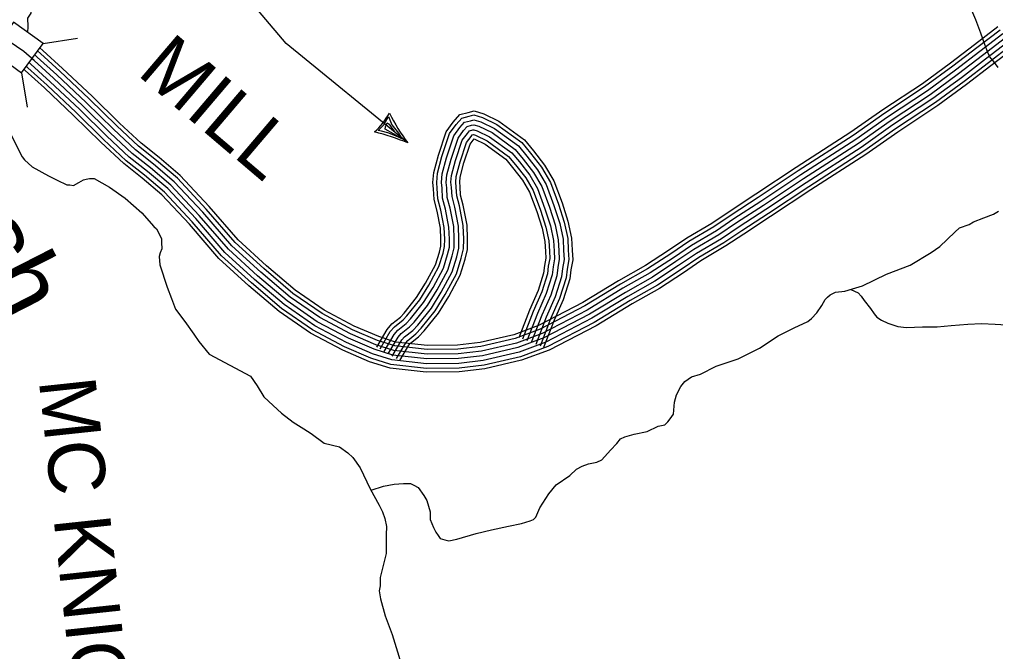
# Model space of a CAD drawing. Extents: x 1551132 to 1791609, y 378168 to 563823.
# Drawn here: x 1689511 to 1695891, y 420600 to 424730 of the extents above; entities that cross this region are included whole.
import ezdxf

# ---------------------------------------------------------------- set-up
doc = ezdxf.new("R2010")
doc.units = 0
for name, color, linetype in [('DESIGN - DRAINAGE - Bridges and Cross Drains Size Text', 7, 'Continuous'), ('DESIGN - ROW - Right-of-Way and Easement Labels', 7, 'Continuous'), ('DESIGN - TRANSPORTATION - Text', 7, 'Continuous'), ('SURVEY - CONTOURS - Index with Text', 7, 'Continuous'), ('SURVEY - DRAINAGE - Storm Sewer', 7, 'Continuous'), ('SURVEY - TRANSPORTATION - Roads', 7, 'Continuous')]:
    doc.layers.add(name, color=color, linetype=linetype)

msp = doc.modelspace()

# ---------------------------------------------------------------- linework, layer by layer
at = {"layer": 'DESIGN - ROW - Right-of-Way and Easement Labels'}
for p, q in [((1691891.61, 424042.048), (1691922.885, 424096.933)), ((1691902.835, 424029.006), (1691913.51, 424054.399)), ((1691913.51, 424054.399), (1691926.451, 424046.848)), ((1691922.885, 424096.933), (1691944.517, 424040.682)), ((1691856.036, 424003.989), (1691891.61, 424042.048)), ((1691876.727, 424001.139), (1691856.036, 424003.989)), ((1691919.601, 423988.797), (1691876.727, 424001.139)), ((1691900.285, 424012.172), (1691902.835, 424029.006)), ((1692010.624, 423951.863), (1691900.285, 424012.172)), ((1691968.542, 423970.363), (1691919.601, 423988.797)), ((1691926.451, 424046.848), (1691945.426, 424019.648)), ((1691944.517, 424040.682), (1691989.3, 423986.313)), ((1691945.426, 424019.648), (1691960.634, 423999.58)), ((1692021.215, 423944.821), (1691968.542, 423970.363)), ((1691989.3, 423986.313), (1692010.624, 423951.863))]:
    msp.add_line(p, q, dxfattribs=at)
msp.add_lwpolyline([(1692048.756, 423922.903), (1691254.742, 424573.037), (1690603.616, 425343.065)], dxfattribs=at)
for centre, radius, start, end in [((1691467.858, 424382.832), 532.301, 313.2024389, 330.0608361), ((1693165.405, 424744.595), 1386.379, 206.9082472, 216.3467861), ((1691452.658, 422489.702), 1552.246, 67.4170028, 75.8447806)]:
    msp.add_arc(centre, radius, start, end, dxfattribs=at)
at = {"layer": 'DESIGN - TRANSPORTATION - Text'}
for points in [[(1695907.75, 424415.768), (1695884.117, 424448.094), (1695854.551, 424486.512), (1695840.876, 424514.721), (1695821.477, 424567.022), (1695794.311, 424639.457), (1695763.336, 424727.951), (1695736.029, 424788.37), (1695718.471, 424826.637), (1695686.838, 424859.071), (1695649.131, 424885.572), (1695629.381, 424907.839), (1695619.548, 424921.981), (1695609.865, 424950.14), (1695614.198, 424978.116), (1695614.823, 425032.184), (1695477.243, 425210.164), (1695284.323, 425455.762)], [(1689476.859, 425214.119), (1689585.573, 424991.18), (1689606.947, 424872.044), (1689582.523, 424814.001), (1689585.573, 424771.233), (1689563.348, 424738.432), (1689564.715, 424684.339), (1689564.273, 424645.871)], [(1689430.693, 424449.016), (1689429.168, 424450.258), (1689360.153, 424340.438), (1689349.728, 424181.092), (1689528.007, 423831.925)], [(1689528.007, 423831.925), (1689542.79, 423812.199), (1689594.289, 423767.507), (1689699.636, 423708.13), (1689757.318, 423679.379), (1689820.984, 423648.554), (1689840.983, 423648.304), (1689864.966, 423646.004), (1689899.207, 423665.612), (1689929.398, 423681.254), (1689947.472, 423687.046), (1689969.522, 423690.771), (1689999.529, 423690.405), (1690098.919, 423635.103), (1690202.1, 423561.735), (1690311.03, 423466.274), (1690390.02, 423377.18), (1690405.836, 423360.963), (1690421.511, 423332.729), (1690439.094, 423296.47), (1690438.811, 423272.444), (1690442.327, 423230.343), (1690430.019, 423204.459), (1690423.736, 423180.508), (1690429.111, 423126.365), (1690475.418, 422979.603), (1690504.584, 422907.151), (1690531.775, 422836.724), (1690590.848, 422755.889), (1690649.905, 422673.053), (1690683.355, 422624.577), (1690749.961, 422543.117), (1691021.196, 422398.405)], [(1691809.403, 421653.169), (1691890.526, 421679.728), (1691960.707, 421692.878), (1692020.789, 421698.145), (1692066.797, 421697.578), (1692088.679, 421687.295), (1692116.504, 421670.928), (1692153.903, 421618.401), (1692173.536, 421586.117), (1692194.677, 421511.757), (1692196.094, 421461.681), (1692217.493, 421409.346), (1692233.143, 421379.112), (1692246.892, 421356.911), (1692260.684, 421338.719), (1692290.6, 421330.336), (1692316.507, 421322.01), (1692370.656, 421333.352), (1692497.153, 421371.845), (1692597.451, 421394.637), (1692707.773, 421419.313), (1692791.996, 421436.297), (1692848.22, 421453.622), (1692870.344, 421463.364), (1692886.511, 421477.181), (1692913.235, 421538.933), (1692970.317, 421630.352), (1693019.008, 421687.82), (1693107.747, 421748.805), (1693152.246, 421790.315), (1693188.487, 421809.89), (1693230.678, 421825.391), (1693284.827, 421836.741), (1693317.026, 421852.366), (1693373.783, 421915.743), (1693416.299, 421959.278), (1693440.656, 421989.02), (1693468.822, 422002.687), (1693529.046, 422019.971), (1693613.269, 422036.955), (1693685.709, 422072.106), (1693729.833, 422081.573), (1693748.066, 422101.373), (1693764.282, 422119.199), (1693786.657, 422150.958), (1693793.573, 422228.976), (1693806.131, 422276.886), (1693834.764, 422330.604), (1693859.172, 422364.347), (1693903.529, 422393.839), (1693961.744, 422411.14), (1694064.4, 422463.949), (1694209.005, 422512.226), (1694347.877, 422582.603), (1694470.857, 422663.197), (1694575.48, 422713.973), (1694664.011, 422756.932), (1694688.252, 422776.658), (1694722.677, 422812.284), (1694755.243, 422859.944), (1694777.717, 422899.72), (1694791.9, 422915.562), (1694810.091, 422931.362), (1694844.307, 422948.963), (1694906.389, 422954.204), (1694956.588, 422969.605), (1695020.836, 422988.839), (1695177.774, 423064.999), (1695332.529, 423125.167), (1695469.534, 423207.586), (1695526.008, 423246.946), (1695625.122, 423339.84), (1695655.455, 423367.507), (1695717.754, 423390.766), (1695747.97, 423408.417), (1695814.285, 423433.634), (1695878.575, 423456.868), (1695910.816, 423476.502)], [(1694944.422, 422965.871), (1694992.295, 422943.129), (1695012.062, 422922.862), (1695031.719, 422892.578), (1695073.143, 422842.002), (1695096.726, 422805.659), (1695114.501, 422785.417), (1695146.275, 422765), (1695188.049, 422744.457), (1695251.823, 422723.64), (1695309.763, 422716.915), (1695413.86, 422721.64), (1695509.9, 422722.457), (1695602.014, 422729.332), (1695710.145, 422738.007), (1695800.235, 422742.899), (1695888.208, 422737.807), (1696034.163, 422729.999)], [(1691021.196, 422398.405), (1691063.87, 422334.778), (1691109.069, 422264.134), (1691168.426, 422207.325), (1691223.85, 422156.573), (1691299.19, 422097.572), (1691370.713, 422054.629), (1691418.379, 422024.003), (1691501.668, 421960.893), (1691603.433, 421937.609), (1691656.998, 421898.9), (1691690.631, 421866.441), (1691737.871, 421799.773), (1691804.303, 421662.769), (1691861.076, 421555.933), (1691884.568, 421511.582), (1691900.084, 421469.339), (1691909.475, 421417.154), (1691908.825, 421361.086), (1691907.425, 421240.95), (1691886.392, 421153.089), (1691867.576, 421083.237), (1691868.943, 421029.144), (1691862.551, 420995.177), (1691869.943, 420943.017)], [(1691869.943, 420943.017), (1691900.667, 420832.497), (1691947.257, 420709.761), (1691989.631, 420569.057), (1692022.28, 420452.504), (1692068.571, 420303.733), (1692106.803, 420151.063), (1692141.461, 420034.485), (1692154.719, 419970.233), (1692154.319, 419936.199), (1692161.36, 419854.005), (1692154.527, 419781.995), (1692155.919, 419729.91), (1692165.527, 419695.743), (1692184.893, 419641.433), (1692208.392, 419597.09), (1692275.566, 419524.163), (1692356.555, 419435.044), (1692477.436, 419335.425)]]:
    msp.add_lwpolyline(points, dxfattribs=at)
at = {"layer": 'SURVEY - CONTOURS - Index with Text'}
for points in [[(1695938.449, 424635.441), (1695787.802, 424519.763), (1695630.481, 424399.218), (1695445.56, 424263.356), (1695185.475, 424091.659), (1694977.663, 423945.455), (1694618.83, 423714.641), (1694356.369, 423540.728), (1694180.723, 423426.125), (1694066.242, 423349.448), (1693902.821, 423252.77), (1693785.14, 423173.318), (1693632.777, 423073.249), (1693455.806, 422972.996), (1693222.27, 422831.217), (1692926.61, 422677.113), (1692759.356, 422615.528), (1692531.595, 422562.851), (1692378.315, 422544.684), (1692175.195, 422542.651), (1691957.725, 422566.234), (1691840.111, 422604.052), (1691674.806, 422674.671), (1691473.953, 422781.323), (1691279.399, 422915.51), (1691087.962, 423078.256), (1690898.766, 423250.769), (1690709.079, 423469.991), (1690522.759, 423669.813), (1690387.562, 423784.849), (1690268.64, 423877.701), (1690124.768, 424012.097), (1689945.931, 424188.034), (1689754.585, 424368.581), (1689626.805, 424484.417), (1689610.572, 424498.509)], [(1695920.724, 424660.916), (1695768.936, 424544.355), (1695611.882, 424424.01), (1695427.836, 424288.798), (1695168.008, 424117.277), (1694960.347, 423971.181), (1694601.888, 423740.6), (1694339.344, 423566.637), (1694163.632, 423451.992), (1694049.718, 423375.69), (1693886.238, 423278.987), (1693767.958, 423199.127), (1693616.611, 423099.716), (1693440.115, 422999.738), (1693207.046, 422858.243), (1692914.036, 422705.514), (1692750.473, 422645.287), (1692526.261, 422593.435), (1692376.332, 422575.668), (1692176.711, 422573.668), (1691964.208, 422596.719), (1691850.969, 422633.12), (1691688.189, 422702.663), (1691490.069, 422807.857), (1691298.29, 422940.144), (1691108.445, 423101.531), (1690921.008, 423272.436), (1690732.145, 423490.717), (1690544.208, 423692.263), (1690407.153, 423808.883), (1690288.798, 423901.294), (1690146.226, 424034.472), (1689967.439, 424210.36), (1689775.635, 424391.34), (1689647.38, 424507.609), (1689628.372, 424524.11)], [(1695906.025, 424682.05), (1695753.287, 424564.764), (1695596.44, 424444.585), (1695413.128, 424309.907), (1695153.526, 424138.536), (1694945.989, 423992.523), (1694587.83, 423762.134), (1694325.211, 423588.121), (1694149.449, 423473.443), (1694036.001, 423397.457), (1693872.488, 423300.73), (1693753.708, 423220.528), (1693603.203, 423121.675), (1693427.107, 423021.922), (1693194.421, 422880.66), (1692903.611, 422729.081), (1692743.106, 422669.979), (1692521.836, 422618.811), (1692374.682, 422601.369), (1692177.978, 422599.402), (1691969.583, 422622.003), (1691859.969, 422657.245), (1691699.289, 422725.889), (1691503.444, 422829.875), (1691313.957, 422960.578), (1691125.444, 423120.832), (1690939.457, 423290.42), (1690751.278, 423507.9), (1690562.008, 423710.889), (1690423.403, 423828.817), (1690305.522, 423920.861), (1690164.026, 424053.039), (1689985.28, 424228.886), (1689793.093, 424410.224), (1689664.446, 424526.843), (1689644.221, 424544.402)], [(1695956.174, 424609.965), (1695806.669, 424495.162), (1695649.089, 424374.417), (1695463.285, 424237.913), (1695202.933, 424066.042), (1694994.971, 423919.73), (1694635.779, 423688.682), (1694373.402, 423514.827), (1694197.823, 423400.266), (1694082.775, 423323.205), (1693919.396, 423226.561), (1693802.323, 423147.517), (1693648.944, 423046.773), (1693471.489, 422946.254), (1693237.495, 422804.191), (1692939.177, 422648.704), (1692768.239, 422585.76), (1692536.928, 422532.267), (1692380.298, 422513.7), (1692173.67, 422511.633), (1691951.241, 422535.759), (1691829.253, 422574.976), (1691661.423, 422646.678), (1691457.828, 422754.781), (1691260.516, 422890.876), (1691067.471, 423054.989), (1690876.525, 423229.093), (1690686.013, 423449.274), (1690501.309, 423647.362), (1690367.971, 423760.815), (1690248.482, 423854.109), (1690103.319, 423989.713), (1689924.423, 424165.709), (1689733.536, 424345.822), (1689606.231, 424461.225), (1689538.574, 424519.968), (1689401.061, 424615.429)], [(1695973.898, 424584.489), (1695825.535, 424470.561), (1695667.697, 424349.616), (1695481.01, 424212.471), (1695220.391, 424040.425), (1695012.279, 423894.004), (1694652.729, 423662.723), (1694390.435, 423488.927), (1694214.922, 423374.407), (1694099.308, 423296.963), (1693935.97, 423200.352), (1693819.506, 423121.717), (1693665.11, 423020.297), (1693487.172, 422919.511), (1693252.719, 422777.166), (1692951.743, 422620.295), (1692777.122, 422555.993), (1692542.261, 422501.683), (1692382.281, 422482.716), (1692172.145, 422480.616), (1691944.758, 422505.283), (1691818.395, 422545.901), (1691648.04, 422618.686), (1691441.703, 422728.238), (1691241.633, 422866.242), (1691046.98, 423031.721), (1690854.284, 423207.417), (1690662.947, 423428.557), (1690479.86, 423624.912), (1690348.38, 423736.781), (1690228.324, 423830.517), (1690081.869, 423967.329), (1689902.915, 424143.383), (1689712.486, 424323.063), (1689585.656, 424438.032), (1689574.006, 424448.149)], [(1695956.174, 424609.965), (1695806.669, 424495.162), (1695649.089, 424374.417), (1695463.285, 424237.913), (1695202.933, 424066.042), (1694994.971, 423919.73), (1694635.779, 423688.682), (1694373.402, 423514.827), (1694197.823, 423400.266), (1694082.775, 423323.205), (1693919.396, 423226.561), (1693802.323, 423147.517), (1693648.944, 423046.773), (1693471.489, 422946.254), (1693237.495, 422804.191), (1692939.177, 422648.704), (1692768.239, 422585.76), (1692536.928, 422532.267), (1692380.298, 422513.7), (1692173.67, 422511.633), (1691951.241, 422535.759), (1691829.253, 422574.976), (1691661.423, 422646.678), (1691457.828, 422754.781), (1691260.516, 422890.876), (1691067.471, 423054.989), (1690876.525, 423229.093), (1690686.013, 423449.274), (1690501.309, 423647.362), (1690367.971, 423760.815), (1690248.482, 423854.109), (1690103.319, 423989.713), (1689924.423, 424165.709), (1689733.536, 424345.822), (1689606.231, 424461.225), (1689592.423, 424473.217)], [(1696005.756, 424538.705), (1695859.442, 424426.352), (1695701.138, 424305.049), (1695512.875, 424166.736), (1695251.773, 423994.374), (1695043.395, 423847.77), (1694683.186, 423616.063), (1694421.042, 423442.367), (1694245.646, 423327.922), (1694129.016, 423249.803), (1693965.77, 423153.243), (1693850.389, 423075.34), (1693694.167, 422972.721), (1693515.372, 422871.443), (1693280.077, 422728.598), (1692974.342, 422569.243), (1692793.088, 422502.5), (1692551.844, 422446.707), (1692385.848, 422427.031), (1692169.411, 422424.864), (1691933.108, 422450.498), (1691798.887, 422493.649), (1691623.991, 422568.368), (1691412.729, 422680.546), (1691207.684, 422821.974), (1691010.155, 422989.895), (1690814.31, 423168.466), (1690621.498, 423391.314), (1690441.302, 423584.561), (1690313.172, 423693.588), (1690192.092, 423788.116), (1690043.303, 423927.103), (1689864.258, 424103.257), (1689674.654, 424282.153), (1689548.682, 424396.348), (1689541.39, 424402.673)], [(1695991.623, 424559.014), (1695844.401, 424445.969), (1695686.296, 424324.824), (1695498.734, 424187.029), (1695237.857, 424014.807), (1695029.595, 423868.278), (1694669.67, 423636.764), (1694407.459, 423463.018), (1694232.013, 423348.539), (1694115.833, 423270.721), (1693952.553, 423174.135), (1693836.689, 423095.908), (1693681.276, 422993.83), (1693502.864, 422892.769), (1693267.944, 422750.14), (1692964.318, 422591.894), (1692786.005, 422526.234), (1692547.594, 422471.099), (1692384.265, 422451.732), (1692170.628, 422449.598), (1691938.275, 422474.799), (1691807.536, 422516.833), (1691634.657, 422590.693), (1691425.587, 422701.704), (1691222.742, 422841.608), (1691026.497, 423008.446), (1690832.043, 423185.75), (1690639.881, 423407.831), (1690458.41, 423602.461), (1690328.788, 423712.747), (1690208.166, 423806.925), (1690060.411, 423944.953), (1689881.407, 424121.058), (1689691.437, 424300.304), (1689565.082, 424414.84), (1689556.073, 424422.665)]]:
    msp.add_lwpolyline(points, dxfattribs=at)
at = {"layer": 'SURVEY - DRAINAGE - Storm Sewer'}
for p, q in [((1689664.816, 424572.664), (1689889.149, 424608.228)), ((1689525.196, 424380.486), (1689560.76, 424156.153))]:
    msp.add_line(p, q, dxfattribs=at)
msp.add_lwpolyline([(1689525.196, 424380.486), (1689664.858, 424572.698), (1689472.637, 424712.36), (1689332.983, 424520.139)], close=True, dxfattribs=at)
at = {"layer": 'SURVEY - TRANSPORTATION - Roads'}
for points in [[(1691846.694, 422589.46), (1691914.492, 422704.288), (1691945.05, 422740.164), (1692001.565, 422785.182), (1692025.207, 422809.858), (1692106.846, 422911.994), (1692165.828, 423006.713), (1692229.994, 423126.274), (1692255.751, 423209.493), (1692265.359, 423249.186), (1692265.834, 423293.27), (1692263.035, 423366.881), (1692242.152, 423477.542), (1692221.369, 423553.469), (1692217.636, 423622.879), (1692213.394, 423665.23), (1692219.352, 423730.849), (1692249.027, 423842.293), (1692299.684, 423995.514), (1692346.441, 424058.991), (1692388.774, 424107.942), (1692444.531, 424122.126), (1692482.096, 424132.401), (1692546.27, 424112.709), (1692644.901, 424065.416), (1692811.247, 423944.271), (1692870.371, 423872.111), (1692943.669, 423777.775), (1693003.351, 423675.706), (1693057.291, 423532.027), (1693096.065, 423411.266), (1693119.439, 423301.563), (1693122.948, 423223.044), (1693127.014, 423158.817), (1693114.906, 423094.941), (1693107.698, 423035.906), (1693064.549, 422898.127), (1693005.917, 422763.932), (1692937.11, 422586.777)], [(1691867.977, 422576.893), (1691934.692, 422689.888), (1691962.316, 422722.322), (1692018.265, 422766.881), (1692043.823, 422793.557), (1692127.054, 422897.693), (1692187.228, 422994.321), (1692252.901, 423116.691), (1692279.592, 423202.918), (1692290.042, 423246.102), (1692290.551, 423293.604), (1692287.659, 423369.656), (1692266.26, 423483.109), (1692245.91, 423557.436), (1692242.285, 423624.779), (1692238.219, 423665.347), (1692243.777, 423726.523), (1692272.718, 423835.226), (1692321.917, 423984.014), (1692365.766, 424043.557), (1692402.39, 424085.9), (1692450.839, 424098.225), (1692481.696, 424106.667), (1692537.253, 424089.616), (1692632.176, 424044.107), (1692794.131, 423926.154), (1692851.054, 423856.694), (1692923.153, 423763.891), (1692980.96, 423665.047), (1693033.942, 423523.902), (1693072.149, 423404.89), (1693094.84, 423298.413), (1693098.265, 423221.711), (1693102.148, 423160.367), (1693090.465, 423098.741), (1693083.44, 423041.139), (1693041.358, 422906.794), (1692983.059, 422773.365), (1692914.069, 422595.727)], [(1691894.668, 422561.126), (1691960.025, 422671.821), (1691983.974, 422699.938), (1692039.206, 422743.931), (1692067.172, 422773.115), (1692152.412, 422879.759), (1692214.069, 422978.787), (1692281.626, 423104.665), (1692309.492, 423194.684), (1692321.008, 423242.244), (1692321.558, 423294.029), (1692318.55, 423373.139), (1692296.484, 423490.092), (1692276.684, 423562.419), (1692273.201, 423627.162), (1692269.36, 423665.497), (1692274.409, 423721.09), (1692302.442, 423826.359), (1692349.799, 423969.605), (1692390.007, 424024.19), (1692419.473, 424058.257), (1692458.747, 424068.249), (1692481.205, 424074.391), (1692525.937, 424060.666), (1692616.218, 424017.373), (1692772.673, 423903.437), (1692826.822, 423837.36), (1692897.428, 423746.483), (1692952.86, 423651.68), (1693004.651, 423513.71), (1693042.158, 423396.907), (1693063.991, 423294.462), (1693067.316, 423220.044), (1693070.966, 423162.301), (1693059.824, 423103.516), (1693053.008, 423047.706), (1693012.283, 422917.669), (1692954.401, 422785.182), (1692885.178, 422606.953)], [(1691921.359, 422545.367), (1691985.357, 422653.753), (1692005.632, 422677.554), (1692060.147, 422720.98), (1692090.513, 422752.673), (1692177.761, 422861.826), (1692240.91, 422963.245), (1692310.358, 423092.64), (1692339.391, 423186.443), (1692351.966, 423238.377), (1692352.566, 423294.454), (1692349.441, 423376.623), (1692326.716, 423497.067), (1692307.459, 423567.403), (1692304.117, 423629.538), (1692300.5, 423665.639), (1692305.042, 423715.665), (1692332.158, 423817.501), (1692377.682, 423955.188), (1692414.248, 424004.831), (1692436.547, 424030.615), (1692466.655, 424038.273), (1692480.705, 424042.115), (1692514.629, 424031.707), (1692600.26, 423990.647), (1692751.215, 423880.711), (1692802.589, 423818.018), (1692871.695, 423729.074), (1692924.769, 423638.313), (1692975.368, 423503.518), (1693012.167, 423388.915), (1693033.133, 423290.512), (1693036.358, 423218.369), (1693039.783, 423164.242), (1693029.175, 423108.283), (1693022.583, 423054.273), (1692983.201, 422928.536), (1692925.735, 422797.008), (1692856.279, 422618.178)], [(1691921.359, 422545.367), (1691985.357, 422653.753), (1692005.632, 422677.554), (1692060.147, 422720.98), (1692090.513, 422752.673), (1692177.761, 422861.826), (1692240.91, 422963.245), (1692310.358, 423092.64), (1692339.391, 423186.443), (1692351.966, 423238.377), (1692352.566, 423294.454), (1692349.441, 423376.623), (1692326.716, 423497.067), (1692307.459, 423567.403), (1692304.117, 423629.538), (1692300.5, 423665.639), (1692305.042, 423715.665), (1692332.158, 423817.501), (1692377.682, 423955.188), (1692414.248, 424004.831), (1692436.547, 424030.615), (1692466.655, 424038.273), (1692480.705, 424042.115), (1692514.629, 424031.707), (1692600.26, 423990.647), (1692751.215, 423880.711), (1692802.589, 423818.018), (1692871.695, 423729.074), (1692924.769, 423638.313), (1692975.368, 423503.518), (1693012.167, 423388.915), (1693033.133, 423290.512), (1693036.358, 423218.369), (1693039.783, 423164.242), (1693029.175, 423108.283), (1693022.583, 423054.273), (1692983.201, 422928.536), (1692925.735, 422797.008), (1692856.279, 422618.178)], [(1691948.05, 422529.609), (1692010.69, 422635.686), (1692027.29, 422655.17), (1692081.088, 422698.03), (1692113.854, 422732.231), (1692203.111, 422843.892), (1692267.751, 422947.703), (1692339.091, 423080.615), (1692369.29, 423178.201), (1692382.923, 423234.511), (1692383.573, 423294.879), (1692380.332, 423380.106), (1692356.949, 423504.043), (1692338.233, 423572.386), (1692335.033, 423631.913), (1692331.641, 423665.78), (1692335.675, 423710.24), (1692361.874, 423808.642), (1692405.565, 423940.771), (1692438.489, 423985.472), (1692453.622, 424002.972), (1692474.563, 424008.298), (1692480.205, 424009.839), (1692503.321, 424002.747), (1692584.302, 423963.921), (1692729.757, 423857.985), (1692778.356, 423798.676), (1692845.963, 423711.665), (1692896.678, 423624.946), (1692946.085, 423493.326), (1692982.176, 423380.923), (1693002.276, 423286.562), (1693005.4, 423216.694), (1693008.6, 423166.184), (1692998.526, 423113.049), (1692992.159, 423060.84), (1692954.118, 422939.403), (1692897.069, 422808.833), (1692827.379, 422629.403)], [(1691974.741, 422513.841), (1692036.023, 422617.619), (1692048.948, 422632.786), (1692102.03, 422675.079), (1692137.204, 422711.788), (1692228.468, 422825.958), (1692294.592, 422932.169), (1692367.815, 423068.59), (1692399.19, 423169.967), (1692413.889, 423230.652), (1692414.581, 423295.304), (1692411.223, 423383.589), (1692387.173, 423511.026), (1692369.007, 423577.37), (1692365.949, 423634.296), (1692362.782, 423665.93), (1692366.307, 423704.806), (1692391.598, 423799.775), (1692433.447, 423926.362), (1692462.73, 423966.105), (1692470.705, 423975.33), (1692479.621, 423977.597), (1692492.004, 423973.797), (1692568.344, 423937.187), (1692708.299, 423835.268), (1692754.123, 423779.342), (1692820.238, 423694.256), (1692868.579, 423611.579), (1692916.794, 423483.134), (1692952.185, 423372.939), (1692971.426, 423282.612), (1692974.451, 423215.027), (1692977.418, 423168.117), (1692967.885, 423117.824), (1692961.726, 423067.406), (1692925.044, 422950.278), (1692868.412, 422820.65), (1692798.488, 422640.629)], [(1691996.89, 422500.766), (1692057.039, 422602.635), (1692066.905, 422614.219), (1692119.404, 422656.037), (1692156.57, 422694.83), (1692249.493, 422811.083), (1692316.858, 422919.277), (1692391.648, 423058.614), (1692423.997, 423163.125), (1692439.572, 423227.444), (1692440.297, 423295.654), (1692436.847, 423386.473), (1692412.256, 423516.818), (1692394.54, 423581.503), (1692391.598, 423636.271), (1692388.615, 423666.047), (1692391.723, 423700.306), (1692416.256, 423792.425), (1692456.58, 423914.403), (1692482.63, 423949.771), (1692555.103, 423915.02), (1692690.491, 423816.418), (1692734.024, 423763.3), (1692798.889, 423679.814), (1692845.279, 423600.487), (1692892.503, 423474.675), (1692927.302, 423366.306), (1692945.827, 423279.337), (1692948.768, 423213.644), (1692951.543, 423169.726), (1692942.46, 423121.783), (1692936.485, 423072.848), (1692900.919, 422959.295), (1692844.629, 422830.459), (1692774.514, 422649.937)]]:
    msp.add_lwpolyline(points, dxfattribs=at)

# ---------------------------------------------------------------- texts
at = {"layer": 'DESIGN - DRAINAGE - Bridges and Cross Drains Size Text'}
msp.add_text('Brush', height=475.0074, rotation=297.0480889, dxfattribs=at).set_placement((1688666.686, 424210.676))
at = {"layer": 'DESIGN - ROW - Right-of-Way and Easement Labels'}
for s, height, rotation, p in [('MILL', 369.9989, 319.608175, (1690272.015, 424373.831)), ('MC KNIGHT', 370.0095, 276.1108694, (1689636.821, 422372.337))]:
    msp.add_text(s, height=height, rotation=rotation, dxfattribs=at).set_placement(p)

doc.saveas('drawing.dxf')
